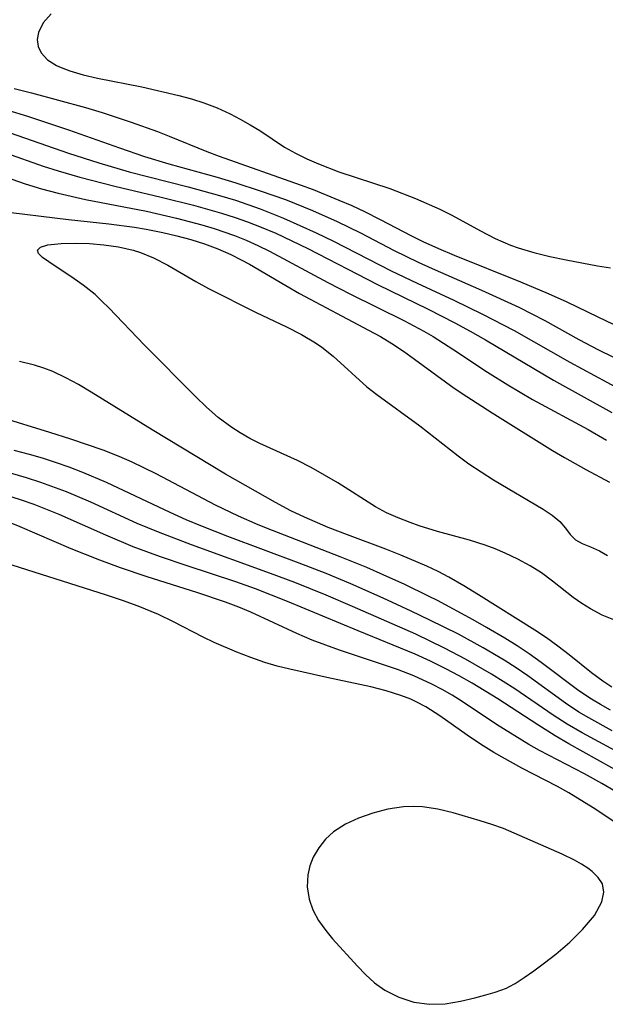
# Model space of a CAD drawing. Header units: metres. Extents: x 1073367 to 1082519, y 1569854 to 1574957.
# Tile 878 of 1056: x 1080094 to 1080159, y 1572269 to 1572379. Entities that reach past the tile are written whole.
import ezdxf

# ---------------------------------------------------------------- set-up
doc = ezdxf.new("R2010")
doc.units = ezdxf.units.M
doc.layers.add('CGG_CurvaNivelLidar_v1', color=253, linetype='Continuous', lineweight=30)

msp = doc.modelspace()

# ---------------------------------------------------------------- linework, layer by layer
at = {"layer": 'CGG_CurvaNivelLidar_v1'}
for p, q in [((1080097.9095, 1572379.4752, 75), (1080097.0231, 1572378.4696, 75)), ((1080097.0231, 1572378.4696, 75), (1080096.4848, 1572377.398, 75)), ((1080096.4848, 1572377.398, 75), (1080096.3556, 1572376.6064, 75)), ((1080096.3556, 1572376.6064, 75), (1080096.4513, 1572375.8373, 75)), ((1080096.4513, 1572375.8373, 75), (1080096.7748, 1572375.1278, 75)), ((1080096.7748, 1572375.1278, 75), (1080097.4897, 1572374.3716, 75)), ((1080097.4897, 1572374.3716, 75), (1080098.4861, 1572373.7406, 75)), ((1080098.4861, 1572373.7406, 75), (1080099.0094, 1572373.4912, 75)), ((1080099.0094, 1572373.4912, 75), (1080099.9734, 1572373.1193, 75)), ((1080099.9734, 1572373.1193, 75), (1080101.4602, 1572372.687, 75)), ((1080101.4602, 1572372.687, 75), (1080103.0645, 1572372.3229, 75)), ((1080103.0645, 1572372.3229, 75), (1080107.9617, 1572371.3484, 75)), ((1080093.8008, 1572371.1614, 74.5), (1080095.6983, 1572370.6962, 74.5)), ((1080107.9617, 1572371.3484, 75), (1080112.1083, 1572370.3976, 75)), ((1080095.6983, 1572370.6962, 74.5), (1080101.7316, 1572369.0338, 74.5)), ((1080112.1083, 1572370.3976, 75), (1080113.509, 1572370.0198, 75)), ((1080101.7316, 1572369.0338, 74.5), (1080103.5564, 1572368.4928, 74.5)), ((1080113.509, 1572370.0198, 75), (1080114.8813, 1572369.5841, 75)), ((1080114.8813, 1572369.5841, 75), (1080116.3588, 1572369.0123, 75)), ((1080116.3588, 1572369.0123, 75), (1080117.7882, 1572368.3571, 75)), ((1080093.0727, 1572368.7671, 74), (1080095.2701, 1572368.1042, 74)), ((1080095.2701, 1572368.1042, 74), (1080099.8356, 1572366.5825, 74)), ((1080103.5564, 1572368.4928, 74.5), (1080106.8046, 1572367.4354, 74.5)), ((1080117.7882, 1572368.3571, 75), (1080118.9224, 1572367.7685, 75)), ((1080106.8046, 1572367.4354, 74.5), (1080109.7172, 1572366.3837, 74.5)), ((1080118.9224, 1572367.7685, 75), (1080120.0211, 1572367.1401, 75)), ((1080120.0211, 1572367.1401, 75), (1080121.081, 1572366.4769, 75)), ((1080093.3524, 1572366.2205, 73.5), (1080099.8217, 1572363.9558, 73.5)), ((1080099.8356, 1572366.5825, 74), (1080105.4937, 1572364.5478, 74)), ((1080109.7172, 1572366.3837, 74.5), (1080111.0119, 1572365.8786, 74.5)), ((1080111.0119, 1572365.8786, 74.5), (1080115.1994, 1572364.1501, 74.5)), ((1080121.081, 1572366.4769, 75), (1080123.8445, 1572364.6421, 75)), ((1080123.8445, 1572364.6421, 75), (1080125.0531, 1572363.9607, 75)), ((1080092.8344, 1572364.0054, 73), (1080097.0236, 1572362.5407, 73)), ((1080099.8217, 1572363.9558, 73.5), (1080103.1828, 1572362.8768, 73.5)), ((1080105.4937, 1572364.5478, 74), (1080108.2582, 1572363.615, 74)), ((1080108.2582, 1572363.615, 74), (1080110.9706, 1572362.8017, 74)), ((1080115.1994, 1572364.1501, 74.5), (1080116.5885, 1572363.6204, 74.5)), ((1080116.5885, 1572363.6204, 74.5), (1080125.5964, 1572360.456, 74.5)), ((1080125.0531, 1572363.9607, 75), (1080126.3131, 1572363.3408, 75)), ((1080097.0236, 1572362.5407, 73), (1080098.6754, 1572362.0112, 73)), ((1080103.1828, 1572362.8768, 73.5), (1080106.578, 1572361.9066, 73.5)), ((1080110.9706, 1572362.8017, 74), (1080116.3367, 1572361.293, 74)), ((1080126.3131, 1572363.3408, 75), (1080127.6128, 1572362.7697, 75)), ((1080127.6128, 1572362.7697, 75), (1080129.8864, 1572361.8914, 75)), ((1080090.3418, 1572362.1764, 72.5), (1080095.0136, 1572360.57, 72.5)), ((1080098.6754, 1572362.0112, 73), (1080101.0715, 1572361.3147, 73)), ((1080101.0715, 1572361.3147, 73), (1080104.9601, 1572360.293, 73)), ((1080106.578, 1572361.9066, 73.5), (1080113.1247, 1572360.2279, 73.5)), ((1080129.8864, 1572361.8914, 75), (1080135.5489, 1572360.033, 75)), ((1080095.0136, 1572360.57, 72.5), (1080096.827, 1572360.0171, 72.5)), ((1080104.9601, 1572360.293, 73), (1080110.1187, 1572359.0843, 73)), ((1080113.1247, 1572360.2279, 73.5), (1080116.6181, 1572359.2703, 73.5)), ((1080116.3367, 1572361.293, 74), (1080118.4408, 1572360.6707, 74)), ((1080118.4408, 1572360.6707, 74), (1080121.1439, 1572359.7983, 74)), ((1080125.5964, 1572360.456, 74.5), (1080127.0209, 1572359.9156, 74.5)), ((1080096.827, 1572360.0171, 72.5), (1080098.667, 1572359.5249, 72.5)), ((1080098.667, 1572359.5249, 72.5), (1080101.7006, 1572358.8317, 72.5)), ((1080116.6181, 1572359.2703, 73.5), (1080118.4022, 1572358.7261, 73.5)), ((1080121.1439, 1572359.7983, 74), (1080123.9463, 1572358.8007, 74)), ((1080127.0209, 1572359.9156, 74.5), (1080129.8865, 1572358.7592, 74.5)), ((1080135.5489, 1572360.033, 75), (1080138.3992, 1572358.9172, 75)), ((1080101.7006, 1572358.8317, 72.5), (1080108.4803, 1572357.5022, 72.5)), ((1080110.1187, 1572359.0843, 73), (1080113.7295, 1572358.1824, 73)), ((1080113.7295, 1572358.1824, 73), (1080116.8352, 1572357.3035, 73)), ((1080118.4022, 1572358.7261, 73.5), (1080121.1163, 1572357.7905, 73.5)), ((1080123.9463, 1572358.8007, 74), (1080126.9372, 1572357.6053, 74)), ((1080129.8865, 1572358.7592, 74.5), (1080131.3226, 1572358.1366, 74.5)), ((1080131.3226, 1572358.1366, 74.5), (1080132.7388, 1572357.4775, 74.5)), ((1080138.3992, 1572358.9172, 75), (1080141.1175, 1572357.7341, 75)), ((1080088.3616, 1572357.9918, 72), (1080099.8258, 1572356.6006, 72)), ((1080108.4803, 1572357.5022, 72.5), (1080111.8193, 1572356.7491, 72.5)), ((1080116.8352, 1572357.3035, 73), (1080118.3696, 1572356.8125, 73)), ((1080121.1163, 1572357.7905, 73.5), (1080123.7378, 1572356.7494, 73.5)), ((1080126.9372, 1572357.6053, 74), (1080129.7065, 1572356.3846, 74)), ((1080132.7388, 1572357.4775, 74.5), (1080134.4869, 1572356.5904, 74.5)), ((1080141.1175, 1572357.7341, 75), (1080142.4406, 1572357.0868, 75)), ((1080142.4406, 1572357.0868, 75), (1080145.6433, 1572355.3144, 75)), ((1080099.8258, 1572356.6006, 72), (1080104.2916, 1572356.1151, 72)), ((1080104.2916, 1572356.1151, 72), (1080107.1794, 1572355.7358, 72)), ((1080111.8193, 1572356.7491, 72.5), (1080114.6414, 1572355.9988, 72.5)), ((1080114.6414, 1572355.9988, 72.5), (1080116.0349, 1572355.5779, 72.5)), ((1080118.3696, 1572356.8125, 73), (1080119.7151, 1572356.3396, 73)), ((1080119.7151, 1572356.3396, 73), (1080121.0461, 1572355.8289, 73)), ((1080121.0461, 1572355.8289, 73), (1080122.8625, 1572355.0606, 73)), ((1080123.7378, 1572356.7494, 73.5), (1080127.3498, 1572355.1241, 73.5)), ((1080129.7065, 1572356.3846, 74), (1080132.2668, 1572355.1238, 74)), ((1080134.4869, 1572356.5904, 74.5), (1080137.9529, 1572354.7614, 74.5)), ((1080107.1794, 1572355.7358, 72), (1080108.4584, 1572355.5217, 72)), ((1080108.4584, 1572355.5217, 72), (1080110.3177, 1572355.1485, 72)), ((1080110.3177, 1572355.1485, 72), (1080111.8755, 1572354.7766, 72)), ((1080111.8755, 1572354.7766, 72), (1080113.4144, 1572354.3521, 72)), ((1080116.0349, 1572355.5779, 72.5), (1080118.2727, 1572354.8064, 72.5)), ((1080118.2727, 1572354.8064, 72.5), (1080119.5687, 1572354.2891, 72.5)), ((1080122.8625, 1572355.0606, 73), (1080124.6533, 1572354.2329, 73)), ((1080127.3498, 1572355.1241, 73.5), (1080129.288, 1572354.1836, 73.5)), ((1080132.2668, 1572355.1238, 74), (1080136.0459, 1572353.1348, 74)), ((1080137.9529, 1572354.7614, 74.5), (1080139.2111, 1572354.139, 74.5)), ((1080145.6433, 1572355.3144, 75), (1080147.264, 1572354.4744, 75)), ((1080096.7265, 1572353.5255, 71.5), (1080097.5169, 1572353.7663, 71.5)), ((1080097.5169, 1572353.7663, 71.5), (1080098.9969, 1572353.9374, 71.5)), ((1080098.9969, 1572353.9374, 71.5), (1080100.6458, 1572353.9698, 71.5)), ((1080100.6458, 1572353.9698, 71.5), (1080102.1621, 1572353.9142, 71.5)), ((1080102.1621, 1572353.9142, 71.5), (1080103.7525, 1572353.7741, 71.5)), ((1080103.7525, 1572353.7741, 71.5), (1080105.3756, 1572353.5327, 71.5)), ((1080113.4144, 1572354.3521, 72), (1080114.9299, 1572353.8703, 72)), ((1080114.9299, 1572353.8703, 72), (1080116.4162, 1572353.3232, 72)), ((1080119.5687, 1572354.2891, 72.5), (1080120.8896, 1572353.7, 72.5)), ((1080120.8896, 1572353.7, 72.5), (1080122.1866, 1572353.0621, 72.5)), ((1080124.6533, 1572354.2329, 73), (1080126.4218, 1572353.3577, 73)), ((1080129.288, 1572354.1836, 73.5), (1080135.7104, 1572350.8944, 73.5)), ((1080139.2111, 1572354.139, 74.5), (1080140.9404, 1572353.3506, 74.5)), ((1080147.264, 1572354.4744, 75), (1080148.9533, 1572353.7513, 75)), ((1080148.9533, 1572353.7513, 75), (1080149.8099, 1572353.4425, 75)), ((1080096.3766, 1572353.1841, 71.5), (1080096.7265, 1572353.5255, 71.5)), ((1080096.499, 1572352.8106, 71.5), (1080096.3766, 1572353.1841, 71.5)), ((1080096.9456, 1572352.3679, 71.5), (1080096.499, 1572352.8106, 71.5)), ((1080105.3756, 1572353.5327, 71.5), (1080106.9952, 1572353.1647, 71.5)), ((1080106.9952, 1572353.1647, 71.5), (1080107.8313, 1572352.9106, 71.5)), ((1080107.8313, 1572352.9106, 71.5), (1080109.2923, 1572352.3385, 71.5)), ((1080116.4162, 1572353.3232, 72), (1080117.8661, 1572352.6988, 72)), ((1080117.8661, 1572352.6988, 72), (1080119.0299, 1572352.1192, 72)), ((1080122.1866, 1572353.0621, 72.5), (1080128.641, 1572349.5645, 72.5)), ((1080126.4218, 1572353.3577, 73), (1080134.1697, 1572349.3465, 73)), ((1080136.0459, 1572353.1348, 74), (1080138.6964, 1572351.8373, 74)), ((1080140.9404, 1572353.3506, 74.5), (1080142.6959, 1572352.609, 74.5)), ((1080142.6959, 1572352.609, 74.5), (1080150.0668, 1572349.659, 74.5)), ((1080149.8099, 1572353.4425, 75), (1080151.5583, 1572352.9146, 75)), ((1080151.5583, 1572352.9146, 75), (1080153.3437, 1572352.4758, 75)), ((1080097.6364, 1572351.8647, 71.5), (1080096.9456, 1572352.3679, 71.5)), ((1080100.4591, 1572350.0015, 71.5), (1080097.6364, 1572351.8647, 71.5)), ((1080109.2923, 1572352.3385, 71.5), (1080110.8708, 1572351.5233, 71.5)), ((1080110.8708, 1572351.5233, 71.5), (1080113.9714, 1572349.6795, 71.5)), ((1080119.0299, 1572352.1192, 72), (1080119.9473, 1572351.6196, 72)), ((1080119.9473, 1572351.6196, 72), (1080123.9931, 1572349.233, 72)), ((1080138.6964, 1572351.8373, 74), (1080140.262, 1572351.1233, 74)), ((1080153.3437, 1572352.4758, 75), (1080155.1509, 1572352.093, 75)), ((1080155.1509, 1572352.093, 75), (1080158.6357, 1572351.4266, 75)), ((1080135.7104, 1572350.8944, 73.5), (1080138.5976, 1572349.5093, 73.5)), ((1080140.262, 1572351.1233, 74), (1080145.7488, 1572348.7304, 74)), ((1080158.6357, 1572351.4266, 75), (1080160.0656, 1572351.1992, 75)), ((1080101.4686, 1572349.2746, 71.5), (1080100.4591, 1572350.0015, 71.5)), ((1080102.7754, 1572348.2295, 71.5), (1080101.4686, 1572349.2746, 71.5)), ((1080113.9714, 1572349.6795, 71.5), (1080115.3933, 1572348.9084, 71.5)), ((1080128.641, 1572349.5645, 72.5), (1080131.1659, 1572348.2678, 72.5)), ((1080134.1697, 1572349.3465, 73), (1080139.7954, 1572346.6021, 73)), ((1080138.5976, 1572349.5093, 73.5), (1080142.6767, 1572347.6091, 73.5)), ((1080150.0668, 1572349.659, 74.5), (1080153.1317, 1572348.3747, 74.5)), ((1080103.5487, 1572347.52, 71.5), (1080102.7754, 1572348.2295, 71.5)), ((1080115.3933, 1572348.9084, 71.5), (1080120.6951, 1572346.2524, 71.5)), ((1080123.9931, 1572349.233, 72), (1080125.5089, 1572348.3751, 72)), ((1080125.5089, 1572348.3751, 72), (1080133.1922, 1572344.2935, 72)), ((1080131.1659, 1572348.2678, 72.5), (1080137.097, 1572345.3496, 72.5)), ((1080145.7488, 1572348.7304, 74), (1080149.8952, 1572346.8195, 74)), ((1080153.1317, 1572348.3747, 74.5), (1080155.2132, 1572347.4176, 74.5)), ((1080104.3098, 1572346.7648, 71.5), (1080103.5487, 1572347.52, 71.5)), ((1080142.6767, 1572347.6091, 73.5), (1080145.83, 1572346.0716, 73.5)), ((1080155.2132, 1572347.4176, 74.5), (1080158.6677, 1572345.7481, 74.5)), ((1080108.2755, 1572342.6269, 71.5), (1080104.3098, 1572346.7648, 71.5)), ((1080120.6951, 1572346.2524, 71.5), (1080124.0683, 1572344.6386, 71.5)), ((1080139.7954, 1572346.6021, 73), (1080142.7875, 1572345.0869, 73)), ((1080145.83, 1572346.0716, 73.5), (1080149.386, 1572344.2264, 73.5)), ((1080149.8952, 1572346.8195, 74), (1080151.3332, 1572346.1038, 74)), ((1080151.3332, 1572346.1038, 74), (1080152.7766, 1572345.3358, 74)), ((1080137.097, 1572345.3496, 72.5), (1080139.3223, 1572344.1672, 72.5)), ((1080142.7875, 1572345.0869, 73), (1080144.4926, 1572344.1656, 73)), ((1080152.7766, 1572345.3358, 74), (1080156.5717, 1572343.2277, 74)), ((1080158.6677, 1572345.7481, 74.5), (1080165.5773, 1572342.4891, 74.5)), ((1080124.0683, 1572344.6386, 71.5), (1080125.709, 1572343.7948, 71.5)), ((1080125.709, 1572343.7948, 71.5), (1080127.2765, 1572342.8652, 71.5)), ((1080133.1922, 1572344.2935, 72), (1080134.503, 1572343.5575, 72)), ((1080139.3223, 1572344.1672, 72.5), (1080140.3503, 1572343.577, 72.5)), ((1080144.4926, 1572344.1656, 73), (1080146.1754, 1572343.2075, 73)), ((1080149.386, 1572344.2264, 73.5), (1080155.5624, 1572340.7024, 73.5)), ((1080127.2765, 1572342.8652, 71.5), (1080127.9907, 1572342.3751, 71.5)), ((1080134.503, 1572343.5575, 72), (1080135.7841, 1572342.7801, 72)), ((1080135.7841, 1572342.7801, 72), (1080137.0684, 1572341.926, 72)), ((1080140.3503, 1572343.577, 72.5), (1080142.679, 1572342.1078, 72.5)), ((1080146.1754, 1572343.2075, 73), (1080153.7424, 1572338.707, 73)), ((1080156.5717, 1572343.2277, 74), (1080158.7428, 1572342.0859, 74)), ((1080113.9286, 1572336.9144, 71.5), (1080108.2755, 1572342.6269, 71.5)), ((1080127.9907, 1572342.3751, 71.5), (1080129.2341, 1572341.3923, 71.5)), ((1080137.0684, 1572341.926, 72), (1080138.2931, 1572341.0661, 72)), ((1080142.679, 1572342.1078, 72.5), (1080146.3996, 1572339.6165, 72.5)), ((1080158.7428, 1572342.0859, 74), (1080163.0226, 1572340.01, 74)), ((1080096.0526, 1572340.3847, 72), (1080094.3704, 1572340.7898, 72)), ((1080129.2341, 1572341.3923, 71.5), (1080132.9817, 1572337.9875, 71.5)), ((1080138.2931, 1572341.0661, 72), (1080142.7047, 1572337.828, 72)), ((1080155.5624, 1572340.7024, 73.5), (1080161.0454, 1572337.7569, 73.5)), ((1080097.0779, 1572340.0552, 72), (1080096.0526, 1572340.3847, 72)), ((1080098.0836, 1572339.6655, 72), (1080097.0779, 1572340.0552, 72)), ((1080099.5346, 1572338.9892, 72), (1080098.0836, 1572339.6655, 72)), ((1080146.3996, 1572339.6165, 72.5), (1080148.6626, 1572338.1907, 72.5)), ((1080100.9547, 1572338.2221, 72), (1080099.5346, 1572338.9892, 72)), ((1080153.7424, 1572338.707, 73), (1080160.2303, 1572335.1092, 73)), ((1080102.3577, 1572337.3952, 72), (1080100.9547, 1572338.2221, 72)), ((1080109.1096, 1572333.183, 72), (1080102.3577, 1572337.3952, 72)), ((1080132.9817, 1572337.9875, 71.5), (1080134.0904, 1572337.1083, 71.5)), ((1080142.7047, 1572337.828, 72), (1080144.0912, 1572336.8875, 72)), ((1080148.6626, 1572338.1907, 72.5), (1080151.4059, 1572336.5683, 72.5)), ((1080115.1756, 1572335.6942, 71.5), (1080113.9286, 1572336.9144, 71.5)), ((1080134.0904, 1572337.1083, 71.5), (1080138.8699, 1572333.6391, 71.5)), ((1080144.0912, 1572336.8875, 72), (1080146.9276, 1572335.0787, 72)), ((1080151.4059, 1572336.5683, 72.5), (1080157.581, 1572333.2107, 72.5)), ((1080116.4721, 1572334.5541, 71.5), (1080115.1756, 1572335.6942, 71.5)), ((1080146.9276, 1572335.0787, 72), (1080153.6398, 1572330.894, 72)), ((1080097.7475, 1572332.9026, 72.5), (1080092.246, 1572334.5901, 72.5)), ((1080117.9881, 1572333.4351, 71.5), (1080116.4721, 1572334.5541, 71.5)), ((1080100.0875, 1572332.1495, 72.5), (1080097.7475, 1572332.9026, 72.5)), ((1080117.2786, 1572328.264, 72), (1080109.1096, 1572333.183, 72)), ((1080118.9236, 1572332.8412, 71.5), (1080117.9881, 1572333.4351, 71.5)), ((1080119.9975, 1572332.2355, 71.5), (1080118.9236, 1572332.8412, 71.5)), ((1080138.8699, 1572333.6391, 71.5), (1080143.1533, 1572330.2875, 71.5)), ((1080157.581, 1572333.2107, 72.5), (1080159.6454, 1572332.028, 72.5)), ((1080103.6748, 1572330.912, 72.5), (1080100.0875, 1572332.1495, 72.5)), ((1080121.0959, 1572331.6821, 71.5), (1080119.9975, 1572332.2355, 71.5)), ((1080095.4989, 1572330.4501, 73), (1080093.7708, 1572330.9015, 73)), ((1080105.4416, 1572330.2255, 72.5), (1080103.6748, 1572330.912, 72.5)), ((1080125.2979, 1572329.7803, 71.5), (1080121.0959, 1572331.6821, 71.5)), ((1080153.6398, 1572330.894, 72), (1080154.951, 1572330.1146, 72)), ((1080096.9529, 1572330.0233, 73), (1080095.4989, 1572330.4501, 73)), ((1080098.3952, 1572329.5575, 73), (1080096.9529, 1572330.0233, 73)), ((1080099.9157, 1572329.021, 73), (1080098.3952, 1572329.5575, 73)), ((1080106.9038, 1572329.5958, 72.5), (1080105.4416, 1572330.2255, 72.5)), ((1080109.5781, 1572328.3127, 72.5), (1080106.9038, 1572329.5958, 72.5)), ((1080126.803, 1572328.9984, 71.5), (1080125.2979, 1572329.7803, 71.5)), ((1080143.1533, 1572330.2875, 71.5), (1080144.3302, 1572329.4179, 71.5)), ((1080154.951, 1572330.1146, 72), (1080157.3202, 1572328.7922, 72)), ((1080101.4215, 1572328.444, 73), (1080099.9157, 1572329.021, 73)), ((1080104.067, 1572327.3156, 73), (1080101.4215, 1572328.444, 73)), ((1080129.7773, 1572327.2897, 71.5), (1080126.803, 1572328.9984, 71.5)), ((1080144.3302, 1572329.4179, 71.5), (1080145.6852, 1572328.4997, 71.5)), ((1080145.6852, 1572328.4997, 71.5), (1080147.0526, 1572327.639, 71.5)), ((1080157.3202, 1572328.7922, 72), (1080159.9632, 1572327.3829, 72)), ((1080095.1399, 1572327.857, 73.5), (1080093.3744, 1572328.3761, 73.5)), ((1080096.7607, 1572327.3285, 73.5), (1080095.1399, 1572327.857, 73.5)), ((1080116.183, 1572324.8087, 72.5), (1080109.5781, 1572328.3127, 72.5)), ((1080122.8217, 1572325.1167, 72), (1080117.2786, 1572328.264, 72)), ((1080147.0526, 1572327.639, 71.5), (1080152.5779, 1572324.3731, 71.5)), ((1080099.6071, 1572326.278, 73.5), (1080096.7607, 1572327.3285, 73.5)), ((1080102.3035, 1572325.1298, 73.5), (1080099.6071, 1572326.278, 73.5)), ((1080111.1272, 1572323.9827, 73), (1080104.067, 1572327.3156, 73)), ((1080133.9638, 1572324.6151, 71.5), (1080129.7773, 1572327.2897, 71.5)), ((1080094.4847, 1572325.4052, 74), (1080092.9664, 1572325.8966, 74)), ((1080095.9911, 1572324.8714, 74), (1080094.4847, 1572325.4052, 74)), ((1080098.7872, 1572323.769, 74), (1080095.9911, 1572324.8714, 74)), ((1080107.4529, 1572322.7872, 73.5), (1080102.3035, 1572325.1298, 73.5)), ((1080118.7247, 1572323.5743, 72.5), (1080116.183, 1572324.8087, 72.5)), ((1080124.5504, 1572324.19, 72), (1080122.8217, 1572325.1167, 72)), ((1080126.0704, 1572323.4563, 72), (1080124.5504, 1572324.19, 72)), ((1080135.1933, 1572323.966, 71.5), (1080133.9638, 1572324.6151, 71.5)), ((1080152.5779, 1572324.3731, 71.5), (1080153.5988, 1572323.6925, 71.5)), ((1080094.4473, 1572322.3887, 74.5), (1080092.6357, 1572323.1325, 74.5)), ((1080103.9757, 1572321.4598, 74), (1080098.7872, 1572323.769, 74)), ((1080112.9115, 1572323.1915, 73), (1080111.1272, 1572323.9827, 73)), ((1080114.7131, 1572322.4386, 73), (1080112.9115, 1572323.1915, 73)), ((1080120.9177, 1572322.6225, 72.5), (1080118.7247, 1572323.5743, 72.5)), ((1080128.6726, 1572322.3397, 72), (1080126.0704, 1572323.4563, 72)), ((1080136.4807, 1572323.3884, 71.5), (1080135.1933, 1572323.966, 71.5)), ((1080137.8113, 1572322.8669, 71.5), (1080136.4807, 1572323.3884, 71.5)), ((1080153.5988, 1572323.6925, 71.5), (1080154.4257, 1572323.0044, 71.5)), ((1080154.4257, 1572323.0044, 71.5), (1080155.0705, 1572322.2516, 71.5)), ((1080100.1201, 1572319.9607, 74.5), (1080094.4473, 1572322.3887, 74.5)), ((1080109.8165, 1572321.8042, 73.5), (1080107.4529, 1572322.7872, 73.5)), ((1080117.5306, 1572321.3365, 73), (1080114.7131, 1572322.4386, 73)), ((1080122.5092, 1572321.9747, 72.5), (1080120.9177, 1572322.6225, 72.5)), ((1080130.0115, 1572319.0633, 72.5), (1080122.5092, 1572321.9747, 72.5)), ((1080130.8437, 1572321.4977, 72), (1080128.6726, 1572322.3397, 72)), ((1080138.8225, 1572322.5084, 71.5), (1080137.8113, 1572322.8669, 71.5)), ((1080140.8631, 1572321.8736, 71.5), (1080138.8225, 1572322.5084, 71.5)), ((1080144.4057, 1572320.9146, 71.5), (1080140.8631, 1572321.8736, 71.5)), ((1080155.0705, 1572322.2516, 71.5), (1080155.5963, 1572321.5435, 71.5)), ((1080107.0259, 1572320.183, 74), (1080103.9757, 1572321.4598, 74)), ((1080113.4925, 1572320.3898, 73.5), (1080109.8165, 1572321.8042, 73.5)), ((1080125.4701, 1572318.3654, 73), (1080117.5306, 1572321.3365, 73)), ((1080135.1137, 1572319.9159, 72), (1080130.8437, 1572321.4977, 72)), ((1080146.1392, 1572320.3691, 71.5), (1080144.4057, 1572320.9146, 71.5)), ((1080155.5963, 1572321.5435, 71.5), (1080156.1743, 1572320.9579, 71.5)), ((1080156.1743, 1572320.9579, 71.5), (1080156.9297, 1572320.5414, 71.5)), ((1080103.299, 1572318.6811, 74.5), (1080100.1201, 1572319.9607, 74.5)), ((1080110.0391, 1572319.0616, 74), (1080107.0259, 1572320.183, 74)), ((1080122.2794, 1572317.2242, 73.5), (1080113.4925, 1572320.3898, 73.5)), ((1080136.7646, 1572319.2609, 72), (1080135.1137, 1572319.9159, 72)), ((1080147.2641, 1572319.9398, 71.5), (1080146.1392, 1572320.3691, 71.5)), ((1080148.3657, 1572319.4675, 71.5), (1080147.2641, 1572319.9398, 71.5)), ((1080156.9297, 1572320.5414, 71.5), (1080157.8435, 1572320.1803, 71.5)), ((1080157.8435, 1572320.1803, 71.5), (1080158.8602, 1572319.7287, 71.5)), ((1080158.8602, 1572319.7287, 71.5), (1080159.7342, 1572319.2099, 71.5)), ((1080104.0571, 1572314.7872, 75), (1080089.6762, 1572319.3517, 75)), ((1080105.596, 1572317.8384, 74.5), (1080103.299, 1572318.6811, 74.5)), ((1080112.8998, 1572318.0859, 74), (1080110.0391, 1572319.0616, 74)), ((1080132.9913, 1572317.8583, 72.5), (1080130.0115, 1572319.0633, 72.5)), ((1080139.6582, 1572318.0136, 72), (1080136.7646, 1572319.2609, 72)), ((1080149.78, 1572318.8023, 71.5), (1080148.3657, 1572319.4675, 71.5)), ((1080151.14, 1572318.0768, 71.5), (1080149.78, 1572318.8023, 71.5)), ((1080108.5597, 1572316.8281, 74.5), (1080105.596, 1572317.8384, 74.5)), ((1080118.4262, 1572316.2652, 74), (1080112.8998, 1572318.0859, 74)), ((1080128.4812, 1572317.1897, 73), (1080125.4701, 1572318.3654, 73)), ((1080134.803, 1572317.074, 72.5), (1080132.9913, 1572317.8583, 72.5)), ((1080140.9008, 1572317.4254, 72), (1080139.6582, 1572318.0136, 72)), ((1080152.4208, 1572317.2712, 71.5), (1080151.14, 1572318.0768, 71.5)), ((1080114.0873, 1572315.0942, 74.5), (1080108.5597, 1572316.8281, 74.5)), ((1080124.973, 1572316.1885, 73.5), (1080122.2794, 1572317.2242, 73.5)), ((1080131.203, 1572316.0707, 73), (1080128.4812, 1572317.1897, 73)), ((1080137.2196, 1572315.9731, 72.5), (1080134.803, 1572317.074, 72.5)), ((1080142.1202, 1572316.7982, 72), (1080140.9008, 1572317.4254, 72)), ((1080143.7809, 1572315.8463, 72), (1080142.1202, 1572316.7982, 72)), ((1080153.6179, 1572316.3706, 71.5), (1080152.4208, 1572317.2712, 71.5)), ((1080120.6002, 1572315.4907, 74), (1080118.4262, 1572316.2652, 74)), ((1080122.3925, 1572314.8127, 74), (1080120.6002, 1572315.4907, 74)), ((1080128.4695, 1572314.7807, 73.5), (1080124.973, 1572316.1885, 73.5)), ((1080134.8119, 1572314.4562, 73), (1080131.203, 1572316.0707, 73)), ((1080139.8434, 1572314.6985, 72.5), (1080137.2196, 1572315.9731, 72.5)), ((1080145.4081, 1572314.8377, 72), (1080143.7809, 1572315.8463, 72)), ((1080155.9198, 1572314.5286, 71.5), (1080153.6179, 1572316.3706, 71.5)), ((1080105.8359, 1572314.2036, 75), (1080104.0571, 1572314.7872, 75)), ((1080107.5875, 1572313.5748, 75), (1080105.8359, 1572314.2036, 75)), ((1080117.272, 1572314.036, 74.5), (1080114.0873, 1572315.0942, 74.5)), ((1080124.1717, 1572314.1068, 74), (1080122.3925, 1572314.8127, 74)), ((1080131.4028, 1572313.5307, 73.5), (1080128.4695, 1572314.7807, 73.5)), ((1080137.9214, 1572313.0038, 73), (1080134.8119, 1572314.4562, 73)), ((1080140.8313, 1572314.1863, 72.5), (1080139.8434, 1572314.6985, 72.5)), ((1080151.6687, 1572310.8916, 72), (1080145.4081, 1572314.8377, 72)), ((1080156.8751, 1572313.8687, 71.5), (1080155.9198, 1572314.5286, 71.5)), ((1080109.8116, 1572312.6472, 75), (1080107.5875, 1572313.5748, 75)), ((1080118.7732, 1572313.4659, 74.5), (1080117.272, 1572314.036, 74.5)), ((1080120.0899, 1572312.9129, 74.5), (1080118.7732, 1572313.4659, 74.5)), ((1080132.0128, 1572310.8301, 74), (1080124.1717, 1572314.1068, 74)), ((1080138.4223, 1572310.441, 73.5), (1080131.4028, 1572313.5307, 73.5)), ((1080144.821, 1572312.0487, 72.5), (1080140.8313, 1572314.1863, 72.5)), ((1080157.8543, 1572313.2666, 71.5), (1080156.8751, 1572313.8687, 71.5)), ((1080159.1648, 1572312.568, 71.5), (1080157.8543, 1572313.2666, 71.5)), ((1080111.4846, 1572311.8254, 75), (1080109.8116, 1572312.6472, 75)), ((1080125.1898, 1572310.5315, 74.5), (1080120.0899, 1572312.9129, 74.5)), ((1080140.0023, 1572312.016, 73), (1080137.9214, 1572313.0038, 73)), ((1080143.1669, 1572310.4456, 73), (1080140.0023, 1572312.016, 73)), ((1080146.31, 1572311.2157, 72.5), (1080144.821, 1572312.0487, 72.5)), ((1080160.4543, 1572312.0414, 71.5), (1080159.1648, 1572312.568, 71.5)), ((1080114.7891, 1572310.1122, 75), (1080111.4846, 1572311.8254, 75)), ((1080148.3173, 1572310.0265, 72.5), (1080146.31, 1572311.2157, 72.5)), ((1080116.0271, 1572309.529, 75), (1080114.7891, 1572310.1122, 75)), ((1080126.9219, 1572309.8037, 74.5), (1080125.1898, 1572310.5315, 74.5)), ((1080138.3603, 1572308.2251, 74), (1080132.0128, 1572310.8301, 74)), ((1080141.6308, 1572308.9121, 73.5), (1080138.4223, 1572310.441, 73.5)), ((1080145.9204, 1572308.9553, 73), (1080143.1669, 1572310.4456, 73)), ((1080149.6954, 1572309.158, 72.5), (1080148.3173, 1572310.0265, 72.5)), ((1080152.97, 1572310.0346, 72), (1080151.6687, 1572310.8916, 72)), ((1080154.2321, 1572309.1396, 72), (1080152.97, 1572310.0346, 72)), ((1080118.5463, 1572308.4545, 75), (1080116.0271, 1572309.529, 75)), ((1080129.9496, 1572308.6728, 74.5), (1080126.9219, 1572309.8037, 74.5)), ((1080143.9737, 1572307.6797, 73.5), (1080141.6308, 1572308.9121, 73.5)), ((1080148.2643, 1572307.5541, 73), (1080145.9204, 1572308.9553, 73)), ((1080151.0472, 1572308.2573, 72.5), (1080149.6954, 1572309.158, 72.5)), ((1080155.4923, 1572308.1582, 72), (1080154.2321, 1572309.1396, 72)), ((1080120.0824, 1572307.8541, 75), (1080118.5463, 1572308.4545, 75)), ((1080121.6383, 1572307.3143, 75), (1080120.0824, 1572307.8541, 75)), ((1080136.4132, 1572306.5243, 74.5), (1080129.9496, 1572308.6728, 74.5)), ((1080140.0841, 1572307.4449, 74), (1080138.3603, 1572308.2251, 74)), ((1080146.8554, 1572306.0124, 73.5), (1080143.9737, 1572307.6797, 73.5)), ((1080152.3677, 1572307.3211, 72.5), (1080151.0472, 1572308.2573, 72.5)), ((1080157.9592, 1572306.1603, 72), (1080155.4923, 1572308.1582, 72)), ((1080123.027, 1572306.9102, 75), (1080121.6383, 1572307.3143, 75)), ((1080124.4331, 1572306.5551, 75), (1080123.027, 1572306.9102, 75)), ((1080128.5497, 1572305.6204, 75), (1080124.4331, 1572306.5551, 75)), ((1080141.7822, 1572306.6089, 74), (1080140.0841, 1572307.4449, 74)), ((1080143.2558, 1572305.8266, 74), (1080141.7822, 1572306.6089, 74)), ((1080149.585, 1572306.7024, 73), (1080148.2643, 1572307.5541, 73)), ((1080150.8781, 1572305.8166, 73), (1080149.585, 1572306.7024, 73)), ((1080156.5638, 1572304.1623, 72.5), (1080152.3677, 1572307.3211, 72.5)), ((1080133.4358, 1572304.5823, 75), (1080128.5497, 1572305.6204, 75)), ((1080138.1968, 1572305.8347, 74.5), (1080136.4132, 1572306.5243, 74.5)), ((1080140.2079, 1572304.9128, 74.5), (1080138.1968, 1572305.8347, 74.5)), ((1080144.7091, 1572305.0069, 74), (1080143.2558, 1572305.8266, 74)), ((1080149.4305, 1572304.3666, 73.5), (1080146.8554, 1572306.0124, 73.5)), ((1080155.0804, 1572302.7795, 73), (1080150.8781, 1572305.8166, 73)), ((1080159.2284, 1572305.222, 72), (1080157.9592, 1572306.1603, 72)), ((1080135.126, 1572304.1597, 75), (1080133.4358, 1572304.5823, 75)), ((1080141.3563, 1572304.3095, 74.5), (1080140.2079, 1572304.9128, 74.5)), ((1080147.5587, 1572303.2729, 74), (1080144.7091, 1572305.0069, 74)), ((1080153.705, 1572301.4463, 73.5), (1080149.4305, 1572304.3666, 73.5)), ((1080160.2112, 1572304.5789, 72), (1080159.2284, 1572305.222, 72)), ((1080136.7701, 1572303.6439, 75), (1080135.126, 1572304.1597, 75)), ((1080137.8694, 1572303.2095, 75), (1080136.7701, 1572303.6439, 75)), ((1080142.48, 1572303.6648, 74.5), (1080141.3563, 1572304.3095, 74.5)), ((1080143.5783, 1572302.982, 74.5), (1080142.48, 1572303.6648, 74.5)), ((1080151.9901, 1572300.3779, 74), (1080147.5587, 1572303.2729, 74)), ((1080157.9485, 1572303.2372, 72.5), (1080156.5638, 1572304.1623, 72.5)), ((1080138.4908, 1572302.9237, 75), (1080137.8694, 1572303.2095, 75)), ((1080139.5541, 1572302.3602, 75), (1080138.4908, 1572302.9237, 75)), ((1080141.1081, 1572301.3728, 75), (1080139.5541, 1572302.3602, 75)), ((1080147.3998, 1572300.4203, 74.5), (1080143.5783, 1572302.982, 74.5)), ((1080156.5715, 1572301.7991, 73), (1080155.0804, 1572302.7795, 73)), ((1080158.9584, 1572302.6301, 72.5), (1080157.9485, 1572303.2372, 72.5)), ((1080160.0829, 1572302.0102, 72.5), (1080158.9584, 1572302.6301, 72.5)), ((1080144.1438, 1572299.2095, 75), (1080141.1081, 1572301.3728, 75)), ((1080155.2468, 1572300.4612, 73.5), (1080153.705, 1572301.4463, 73.5)), ((1080157.652, 1572301.1445, 73), (1080156.5715, 1572301.7991, 73)), ((1080160.2489, 1572299.7126, 73), (1080157.652, 1572301.1445, 73)), ((1080150.9845, 1572298.1896, 74.5), (1080147.3998, 1572300.4203, 74.5)), ((1080153.943, 1572299.1464, 74), (1080151.9901, 1572300.3779, 74)), ((1080156.9186, 1572299.4759, 73.5), (1080155.2468, 1572300.4612, 73.5)), ((1080145.613, 1572298.2341, 75), (1080144.1438, 1572299.2095, 75)), ((1080155.4453, 1572298.2611, 74), (1080153.943, 1572299.1464, 74)), ((1080163.4169, 1572295.9663, 73.5), (1080156.9186, 1572299.4759, 73.5)), ((1080147.1244, 1572297.3001, 75), (1080145.613, 1572298.2341, 75)), ((1080152.1791, 1572297.508, 74.5), (1080150.9845, 1572298.1896, 74.5)), ((1080161.8046, 1572294.7148, 74), (1080155.4453, 1572298.2611, 74)), ((1080150.2208, 1572295.5345, 75), (1080147.1244, 1572297.3001, 75)), ((1080157.198, 1572294.9133, 74.5), (1080152.1791, 1572297.508, 74.5)), ((1080154.1666, 1572293.4953, 75), (1080150.2208, 1572295.5345, 75)), ((1080159.1058, 1572293.8627, 74.5), (1080157.198, 1572294.9133, 74.5)), ((1080155.4622, 1572292.788, 75), (1080154.1666, 1572293.4953, 75)), ((1080160.6223, 1572292.9508, 74.5), (1080159.1058, 1572293.8627, 74.5)), ((1080158.1552, 1572291.1457, 75), (1080155.4622, 1572292.788, 75)), ((1080137.0471, 1572291.2495, 75.5), (1080135.3371, 1572290.9974, 75.5)), ((1080138.1415, 1572291.2901, 75.5), (1080137.0471, 1572291.2495, 75.5)), ((1080139.1592, 1572291.2403, 75.5), (1080138.1415, 1572291.2901, 75.5)), ((1080140.8682, 1572290.9797, 75.5), (1080139.1592, 1572291.2403, 75.5)), ((1080133.6726, 1572290.5629, 75.5), (1080132.0755, 1572289.992, 75.5)), ((1080135.3371, 1572290.9974, 75.5), (1080133.6726, 1572290.5629, 75.5)), ((1080142.5742, 1572290.5666, 75.5), (1080140.8682, 1572290.9797, 75.5)), ((1080145.5941, 1572289.6904, 75.5), (1080142.5742, 1572290.5666, 75.5)), ((1080161.2248, 1572289.1084, 75), (1080158.1552, 1572291.1457, 75)), ((1080130.6119, 1572289.3196, 75.5), (1080129.3, 1572288.486, 75.5)), ((1080132.0755, 1572289.992, 75.5), (1080130.6119, 1572289.3196, 75.5)), ((1080146.8983, 1572289.2795, 75.5), (1080145.5941, 1572289.6904, 75.5)), ((1080148.1828, 1572288.8238, 75.5), (1080146.8983, 1572289.2795, 75.5)), ((1080129.3, 1572288.486, 75.5), (1080128.3927, 1572287.6564, 75.5)), ((1080149.3713, 1572288.3376, 75.5), (1080148.1828, 1572288.8238, 75.5)), ((1080154.699, 1572285.9814, 75.5), (1080149.3713, 1572288.3376, 75.5)), ((1080128.3927, 1572287.6564, 75.5), (1080127.6348, 1572286.7043, 75.5)), ((1080127.6348, 1572286.7043, 75.5), (1080127.038, 1572285.6558, 75.5)), ((1080156.0893, 1572285.3013, 75.5), (1080154.699, 1572285.9814, 75.5)), ((1080126.6671, 1572284.694, 75.5), (1080126.4368, 1572283.6946, 75.5)), ((1080127.038, 1572285.6558, 75.5), (1080126.6671, 1572284.694, 75.5)), ((1080156.8471, 1572284.87, 75.5), (1080156.0893, 1572285.3013, 75.5)), ((1080157.5404, 1572284.4125, 75.5), (1080156.8471, 1572284.87, 75.5)), ((1080126.4368, 1572283.6946, 75.5), (1080126.3626, 1572282.3406, 75.5)), ((1080158.0222, 1572284.0413, 75.5), (1080157.5404, 1572284.4125, 75.5)), ((1080158.7074, 1572283.3885, 75.5), (1080158.0222, 1572284.0413, 75.5)), ((1080159.1926, 1572282.6714, 75.5), (1080158.7074, 1572283.3885, 75.5)), ((1080159.3498, 1572281.7547, 75.5), (1080159.1926, 1572282.6714, 75.5)), ((1080126.3626, 1572282.3406, 75.5), (1080126.5612, 1572280.9937, 75.5)), ((1080159.1239, 1572280.6933, 75.5), (1080159.3498, 1572281.7547, 75.5)), ((1080126.5612, 1572280.9937, 75.5), (1080126.9948, 1572279.7838, 75.5)), ((1080158.2865, 1572279.1691, 75.5), (1080159.1239, 1572280.6933, 75.5)), ((1080126.9948, 1572279.7838, 75.5), (1080127.6271, 1572278.6197, 75.5)), ((1080156.9771, 1572277.5919, 75.5), (1080158.2865, 1572279.1691, 75.5)), ((1080127.6271, 1572278.6197, 75.5), (1080128.4133, 1572277.5046, 75.5)), ((1080128.4133, 1572277.5046, 75.5), (1080129.1878, 1572276.5759, 75.5)), ((1080155.5418, 1572276.1977, 75.5), (1080156.9771, 1572277.5919, 75.5)), ((1080129.1878, 1572276.5759, 75.5), (1080131.9473, 1572273.5139, 75.5)), ((1080153.9905, 1572274.8692, 75.5), (1080155.5418, 1572276.1977, 75.5)), ((1080152.7427, 1572273.8817, 75.5), (1080153.9905, 1572274.8692, 75.5)), ((1080151.5533, 1572272.9983, 75.5), (1080152.7427, 1572273.8817, 75.5)), ((1080131.9473, 1572273.5139, 75.5), (1080132.8334, 1572272.5779, 75.5)), ((1080132.8334, 1572272.5779, 75.5), (1080133.8425, 1572271.678, 75.5)), ((1080150.4773, 1572272.2505, 75.5), (1080151.5533, 1572272.9983, 75.5)), ((1080133.8425, 1572271.678, 75.5), (1080135.0086, 1572270.8594, 75.5)), ((1080148.7812, 1572271.2058, 75.5), (1080149.4751, 1572271.6074, 75.5)), ((1080149.4751, 1572271.6074, 75.5), (1080150.4773, 1572272.2505, 75.5)), ((1080135.0086, 1572270.8594, 75.5), (1080136.5509, 1572270.0681, 75.5)), ((1080146.2192, 1572270.322, 75.5), (1080147.2421, 1572270.6297, 75.5)), ((1080147.2421, 1572270.6297, 75.5), (1080148.5, 1572271.0897, 75.5)), ((1080148.5, 1572271.0897, 75.5), (1080148.7812, 1572271.2058, 75.5)), ((1080136.5509, 1572270.0681, 75.5), (1080138.2226, 1572269.5241, 75.5)), ((1080138.2226, 1572269.5241, 75.5), (1080139.9633, 1572269.2797, 75.5)), ((1080139.9633, 1572269.2797, 75.5), (1080141.7129, 1572269.345, 75.5)), ((1080141.7129, 1572269.345, 75.5), (1080143.4108, 1572269.6204, 75.5)), ((1080143.4108, 1572269.6204, 75.5), (1080144.993, 1572269.9915, 75.5)), ((1080144.993, 1572269.9915, 75.5), (1080146.2192, 1572270.322, 75.5))]:
    msp.add_line(p, q, dxfattribs=at)

doc.saveas('drawing.dxf')
